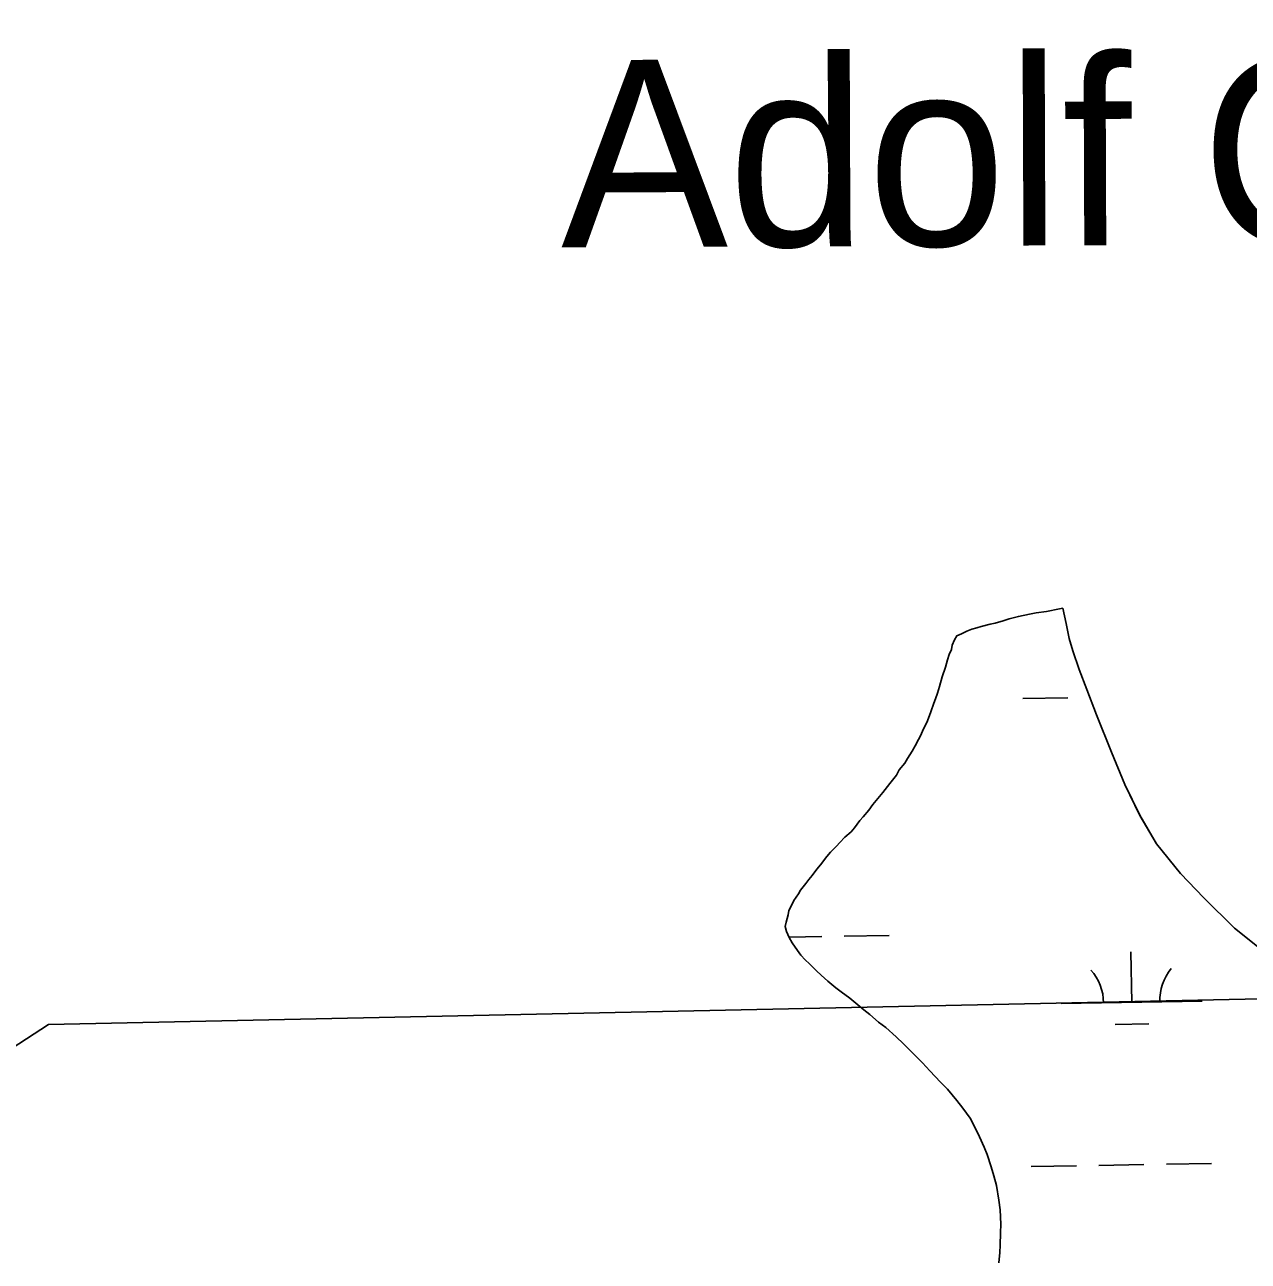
# Model space of a CAD drawing. Extents: x 3957609 to 3995875, y 234277 to 260273.
# Drawn here: x 3965192 to 3966061, y 247429 to 248308 of the extents above; entities that cross this region are included whole.
import ezdxf

# ---------------------------------------------------------------- set-up
doc = ezdxf.new("R2010")
doc.units = 0
for name, color, linetype in [('V-RIVR-IDEN', 7, 'Continuous'), ('V-TOPO-SHOR', 7, 'Continuous'), ('V-UTIL-LINE', 7, 'Continuous'), ('V-WETL-SWMP', 7, 'Continuous')]:
    doc.layers.add(name, color=color, linetype=linetype)

msp = doc.modelspace()

# ---------------------------------------------------------------- linework, layer by layer
at = {"layer": 'V-TOPO-SHOR'}
for points in [[(3965871.417, 247879.974), (3965877.731, 247881.862), (3965881.346, 247882.509), (3965887.062, 247884.088), (3965891.268, 247885.649), (3965897.889, 247887.24), (3965905.719, 247888.843), (3965910.536, 247889.808), (3965917.767, 247890.801), (3965927.1, 247892.726), (3965929.379, 247893.023)], [(3966080.729, 247642.246), (3966051.317, 247665.702), (3966029.512, 247687.279), (3966012.919, 247704.521), (3965995.974, 247725.704), (3965984.047, 247745.885), (3965973.465, 247767.749), (3965964.083, 247790.693), (3965953.292, 247817.26), (3965946.396, 247835.227), (3965940.914, 247849.417), (3965936.502, 247862.865), (3965933.969, 247871.481), (3965931.714, 247882.222), (3965929.379, 247893.023)], [(3965781.403, 247737.007), (3965785.264, 247742.184), (3965787.646, 247744.931), (3965791.514, 247749.506), (3965794.484, 247753.467), (3965798.054, 247757.735), (3965801.623, 247762.005), (3965806.375, 247768.403), (3965811.13, 247774.498), (3965813.198, 247778.145), (3965817.061, 247783.021), (3965819.134, 247786.366), (3965822.392, 247791.537), (3965824.46, 247795.184), (3965826.82, 247799.741), (3965828.294, 247802.475), (3965830.348, 247807.329), (3965832.708, 247811.888), (3965833.877, 247814.921), (3965835.632, 247819.47), (3965837.672, 247825.532), (3965838.842, 247828.563), (3965840.3, 247832.806), (3965841.754, 247837.353), (3965843.781, 247844.32), (3965846.11, 247851.289), (3965847.558, 247856.438), (3965848.719, 247860.075), (3965850.183, 247863.717), (3965850.751, 247866.741), (3965852.514, 247870.688), (3965853.991, 247873.42), (3965857.292, 247874.97), (3965861.191, 247876.83), (3965864.8, 247878.081), (3965868.411, 247879.032), (3965871.417, 247879.974)], [(3965883.883, 247427.966), (3965884.7, 247435.22), (3965884.94, 247440.354), (3965885.134, 247449.109), (3965885.36, 247455.45), (3965884.936, 247465.405), (3965883.945, 247472.336), (3965882.306, 247482.881), (3965880.412, 247489.801), (3965878.524, 247496.117), (3965875.699, 247504.835), (3965873.524, 247509.939), (3965870.112, 247517.445), (3965867.632, 247522.845), (3965863.612, 247530.644), (3965858.394, 247537.827), (3965854.101, 247543.207), (3965847.363, 247551.274), (3965842.471, 247556.345), (3965834.827, 247564.401), (3965829.626, 247570.072), (3965824.125, 247575.741), (3965816.18, 247583.493), (3965810.989, 247588.56), (3965803.663, 247595.111), (3965798.486, 247598.972), (3965792.383, 247604.329), (3965788.117, 247607.598), (3965782.323, 247612.357), (3965778.055, 247615.927), (3965771.962, 247620.379), (3965768.003, 247623.351), (3965762.51, 247628.113), (3965757.63, 247632.278), (3965754.273, 247635.256), (3965749.383, 247640.327), (3965746.327, 247643.309), (3965743.27, 247646.592), (3965740.814, 247649.883), (3965737.126, 247655.269), (3965734.967, 247659.166), (3965733.103, 247663.371), (3965732.153, 247666.982), (3965732.72, 247670.006), (3965734.166, 247675.155), (3965734.733, 247678.18), (3965736.501, 247681.823), (3965738.266, 247685.469), (3965741.531, 247690.036), (3965743.007, 247692.77), (3965746.874, 247697.345), (3965748.951, 247700.389), (3965751.333, 247703.135), (3965754.595, 247707.702), (3965757.276, 247710.754), (3965761.732, 247716.543), (3965764.411, 247719.595), (3965768.585, 247723.871), (3965770.967, 247726.615), (3965774.542, 247730.281), (3965779.021, 247734.26), (3965781.403, 247737.007)]]:
    msp.add_lwpolyline(points, dxfattribs=at)
at = {"layer": 'V-UTIL-LINE'}
msp.add_lwpolyline([(3961767.682, 245361.868), (3961943.705, 245468.964), (3965208.639, 247597.169), (3966396.749, 247622.307), (3967484.854, 247669.667), (3969697.646, 247716.332), (3970569.601, 248052.102), (3971717.759, 248552.062), (3975420.027, 250066.441), (3979384.42, 251663.69), (3984441.626, 253334.756), (3993476.194, 256555.397)], dxfattribs=at)
at = {"layer": 'V-WETL-SWMP'}
for p, q in [((3965900.97, 247828.824), (3965932.965, 247829.405)), ((3965774.11, 247659.988), (3965806.105, 247660.57)), ((3965734.918, 247659.276), (3965758.113, 247659.697)), ((3965978.315, 247612.951), (3965977.661, 247648.945)), ((3965928.323, 247612.042), (3966028.307, 247613.86)), ((3965966.598, 247597.304), (3965990.594, 247597.741)), ((3965907.018, 247496.204), (3965939.013, 247496.785)), ((3965955.01, 247497.076), (3965987.005, 247497.658)), ((3966003.002, 247497.949), (3966034.997, 247498.531))]:
    msp.add_line(p, q, dxfattribs=at)
for points in [[(3965871.416, 247879.973), (3965877.732, 247881.861), (3965881.346, 247882.509), (3965887.062, 247884.088), (3965891.269, 247885.649), (3965897.89, 247887.239), (3965905.718, 247888.844), (3965910.536, 247889.808), (3965917.768, 247890.802), (3965927.101, 247892.727), (3965929.38, 247893.024), (3965931.715, 247882.223), (3965933.97, 247871.481), (3965936.502, 247862.865), (3965940.914, 247849.418), (3965946.396, 247835.226), (3965953.291, 247817.259), (3965964.082, 247790.693), (3965973.464, 247767.75), (3965984.047, 247745.884), (3965995.974, 247725.703), (3966012.919, 247704.521), (3966029.513, 247687.279), (3966051.317, 247665.702), (3966080.729, 247642.245)], [(3965883.884, 247427.965), (3965884.7, 247435.219), (3965884.94, 247440.353), (3965885.134, 247449.109), (3965885.359, 247455.45), (3965884.935, 247465.406), (3965883.945, 247472.336), (3965882.307, 247482.881), (3965880.411, 247489.8), (3965878.523, 247496.116), (3965875.7, 247504.835), (3965873.524, 247509.939), (3965870.112, 247517.444), (3965867.632, 247522.846), (3965863.612, 247530.645), (3965858.393, 247537.826), (3965854.102, 247543.206), (3965847.363, 247551.274), (3965842.471, 247556.345), (3965834.827, 247564.402), (3965829.626, 247570.073), (3965824.124, 247575.741), (3965816.181, 247583.492), (3965810.988, 247588.56), (3965803.663, 247595.111), (3965798.485, 247598.971), (3965792.382, 247604.33), (3965788.117, 247607.598), (3965782.323, 247612.357), (3965778.054, 247615.927), (3965771.963, 247620.38), (3965768.003, 247623.35), (3965762.511, 247628.112), (3965757.631, 247632.278), (3965754.274, 247635.256), (3965749.383, 247640.327), (3965746.328, 247643.308), (3965743.269, 247646.591), (3965740.814, 247649.882), (3965737.126, 247655.27), (3965734.966, 247659.167), (3965733.103, 247663.37), (3965732.154, 247666.981), (3965732.72, 247670.006), (3965734.167, 247675.155), (3965734.733, 247678.18), (3965736.5, 247681.824), (3965738.266, 247685.468), (3965741.531, 247690.035), (3965743.007, 247692.77), (3965746.875, 247697.345), (3965748.95, 247700.389), (3965751.332, 247703.134), (3965754.596, 247707.702), (3965757.275, 247710.753), (3965761.732, 247716.543), (3965764.411, 247719.594), (3965768.585, 247723.871), (3965770.966, 247726.616), (3965774.543, 247730.282), (3965779.022, 247734.261), (3965781.404, 247737.007), (3965785.264, 247742.185), (3965787.645, 247744.931), (3965791.514, 247749.506), (3965794.484, 247753.466), (3965798.053, 247757.735), (3965801.623, 247762.005), (3965806.375, 247768.402), (3965811.13, 247774.497), (3965813.198, 247778.144), (3965817.062, 247783.021), (3965819.134, 247786.366), (3965822.391, 247791.537), (3965824.46, 247795.185), (3965826.819, 247799.741), (3965828.295, 247802.476), (3965830.348, 247807.33), (3965832.707, 247811.887), (3965833.878, 247814.92), (3965835.633, 247819.469), (3965837.672, 247825.531), (3965838.842, 247828.563), (3965840.299, 247832.807), (3965841.753, 247837.352), (3965843.781, 247844.319), (3965846.11, 247851.29), (3965847.557, 247856.439), (3965848.72, 247860.076), (3965850.184, 247863.716), (3965850.751, 247866.741), (3965852.514, 247870.687), (3965853.99, 247873.421), (3965857.291, 247874.971), (3965861.192, 247876.829), (3965864.799, 247878.081), (3965868.41, 247879.031), (3965871.416, 247879.973)]]:
    msp.add_lwpolyline(points, dxfattribs=at)
for centre, start, end in [((3965923.073, 247612.421), 0.269879, 41.813537), ((3966033.54, 247614.43), 140.269876, 181.813534)]:
    msp.add_arc(centre, 35.246, start, end, dxfattribs=at)

# ---------------------------------------------------------------- texts
at = {"layer": 'V-RIVR-IDEN'}
msp.add_text('Adolf Clark Pass', height=132.99974, rotation=0.219461, dxfattribs=at).set_placement((3965572.959, 248149.584))

doc.saveas('drawing.dxf')
